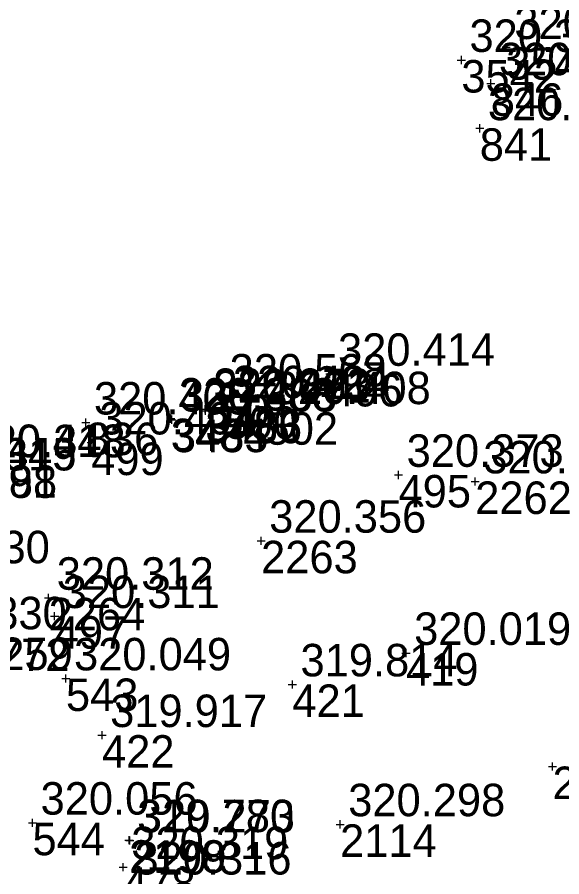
# Model space of a CAD drawing. Extents: x -829398 to -819400, y -1074439 to -1067977.
# Drawn here: x -821681.9 to -821661.78, y -1070299.73 to -1070267.97 of the extents above; entities that cross this region are included whole.
import ezdxf

# ---------------------------------------------------------------- set-up
doc = ezdxf.new("R2010")
doc.units = 0
for name, color, linetype in [('Vrstva 60', 7, 'Continuous'), ('Vrstva 61', 7, 'Continuous'), ('Čísla bodů_doměření_2012', 7, 'Continuous')]:
    doc.layers.add(name, color=color, linetype=linetype)

# ---------------------------------------------------------------- blocks, each defined once
blk = doc.blocks.new('BOD')
at = {"layer": 'Čísla bodů_doměření_2012'}
for p, q in [((-0.15, 0), (0.15, 0)), ((0, -0.15), (0, 0.15))]:
    blk.add_line(p, q, dxfattribs=at)

msp = doc.modelspace()

# ---------------------------------------------------------------- block references
at = {"layer": 'Vrstva 60'}
for p in [(-821663.834, -1070269.077), (-821663.834, -1070269.077), (-821663.834, -1070269.077), (-821663.834, -1070269.077), (-821665.493, -1070269.552), (-821665.493, -1070269.552), (-821665.493, -1070269.552), (-821665.493, -1070269.552), (-821664.405, -1070270.414), (-821664.405, -1070270.414), (-821664.405, -1070270.414), (-821664.405, -1070270.414), (-821664.813, -1070272.075), (-821664.813, -1070272.075), (-821664.813, -1070272.075), (-821664.813, -1070272.075), (-821670.348, -1070281.15), (-821670.348, -1070281.15), (-821670.348, -1070281.15), (-821670.348, -1070281.15), (-821674.352, -1070281.913), (-821674.352, -1070281.913), (-821674.352, -1070281.913), (-821674.352, -1070281.913), (-821674.951, -1070282.449), (-821674.951, -1070282.449), (-821674.951, -1070282.449), (-821674.951, -1070282.449), (-821674.944, -1070282.51), (-821674.944, -1070282.51), (-821674.944, -1070282.51), (-821674.944, -1070282.51), (-821674.234, -1070282.348), (-821674.234, -1070282.348), (-821674.234, -1070282.348), (-821674.234, -1070282.348), (-821676.227, -1070282.801), (-821676.227, -1070282.801), (-821676.227, -1070282.801), (-821676.227, -1070282.801), (-821676.186, -1070282.84), (-821676.186, -1070282.84), (-821676.186, -1070282.84), (-821676.186, -1070282.84), (-821672.724, -1070282.565), (-821672.724, -1070282.565), (-821672.724, -1070282.565), (-821672.724, -1070282.565), (-821679.366, -1070282.948), (-821679.366, -1070282.948), (-821679.366, -1070282.948), (-821679.366, -1070282.948), (-821679.166, -1070283.686), (-821679.166, -1070283.686), (-821679.166, -1070283.686), (-821679.166, -1070283.686), (-821667.814, -1070284.882), (-821667.814, -1070284.882), (-821667.814, -1070284.882), (-821667.814, -1070284.882), (-821664.981, -1070285.123), (-821664.981, -1070285.123), (-821664.981, -1070285.123), (-821664.981, -1070285.123), (-821672.891, -1070287.315), (-821672.891, -1070287.315), (-821672.891, -1070287.315), (-821672.891, -1070287.315), (-821680.739, -1070289.423), (-821680.739, -1070289.423), (-821680.739, -1070289.423), (-821680.739, -1070289.423), (-821680.517, -1070290.1), (-821680.517, -1070290.1), (-821680.517, -1070290.1), (-821680.517, -1070290.1), (-821667.537, -1070291.461), (-821667.537, -1070291.461), (-821667.537, -1070291.461), (-821667.537, -1070291.461), (-821680.1, -1070292.402), (-821680.1, -1070292.402), (-821680.1, -1070292.402), (-821680.1, -1070292.402), (-821671.735, -1070292.623), (-821671.735, -1070292.623), (-821671.735, -1070292.623), (-821671.735, -1070292.623), (-821678.767, -1070294.496), (-821678.767, -1070294.496), (-821678.767, -1070294.496), (-821678.767, -1070294.496), (-821662.124, -1070295.656), (-821662.124, -1070295.656), (-821662.124, -1070295.656), (-821662.124, -1070295.656), (-821681.337, -1070297.731), (-821681.337, -1070297.731), (-821681.337, -1070297.731), (-821681.337, -1070297.731), (-821669.972, -1070297.791), (-821669.972, -1070297.791), (-821669.972, -1070297.791), (-821669.972, -1070297.791), (-821677.77, -1070298.377), (-821677.77, -1070298.377), (-821677.77, -1070298.377), (-821677.77, -1070298.377), (-821677.743, -1070298.389), (-821677.743, -1070298.389), (-821677.743, -1070298.389), (-821677.743, -1070298.389), (-821677.985, -1070299.376), (-821677.985, -1070299.376), (-821677.985, -1070299.376), (-821677.985, -1070299.376)]:
    msp.add_blockref('BOD', p, dxfattribs=at)

# ---------------------------------------------------------------- texts
for s, p in [('3541', (-821663.834, -1070270.277)), ('3542', (-821665.493, -1070270.752)), ('846', (-821664.405, -1070271.614)), ('846', (-821664.405, -1070271.614)), ('841', (-821664.813, -1070273.275)), ('841', (-821664.813, -1070273.275)), ('496', (-821670.348, -1070282.35)), ('496', (-821670.348, -1070282.35)), ('501', (-821674.352, -1070283.113)), ('501', (-821674.352, -1070283.113)), ('500', (-821674.234, -1070283.548)), ('500', (-821674.234, -1070283.548)), ('3483', (-821674.951, -1070283.649)), ('3486', (-821674.944, -1070283.71)), ('502', (-821672.724, -1070283.765)), ('502', (-821672.724, -1070283.765)), ('836', (-821679.366, -1070284.148)), ('836', (-821679.366, -1070284.148)), ('3484', (-821676.227, -1070284.001)), ('3485', (-821676.186, -1070284.04)), ('499', (-821679.166, -1070284.886)), ('499', (-821679.166, -1070284.886)), ('3491', (-821684.007, -1070285.719)), ('3488', (-821683.995, -1070285.73)), ('495', (-821667.814, -1070286.082)), ('495', (-821667.814, -1070286.082)), ('2262', (-821664.981, -1070286.323)), ('2263', (-821672.891, -1070288.515)), ('2264', (-821680.739, -1070290.623)), ('497', (-821680.517, -1070291.3)), ('497', (-821680.517, -1070291.3)), ('419', (-821667.537, -1070292.661)), ('419', (-821667.537, -1070292.661)), ('543', (-821680.1, -1070293.602)), ('543', (-821680.1, -1070293.602)), ('421', (-821671.735, -1070293.823)), ('421', (-821671.735, -1070293.823)), ('422', (-821678.767, -1070295.696)), ('422', (-821678.767, -1070295.696)), ('2113', (-821662.124, -1070296.856)), ('544', (-821681.337, -1070298.931)), ('544', (-821681.337, -1070298.931)), ('2114', (-821669.972, -1070298.991)), ('2198', (-821677.77, -1070299.577)), ('2199', (-821677.743, -1070299.589)), ('478', (-821677.985, -1070300.576)), ('478', (-821677.985, -1070300.576))]:
    msp.add_text(s, height=1.2, dxfattribs=at).set_placement(p)
at = {"layer": 'Vrstva 61'}
for s, p in [('320.329', (-821663.534, -1070268.777)), ('320.357', (-821665.193, -1070269.252)), ('320.490', (-821664.105, -1070270.114)), ('320.461', (-821664.513, -1070271.775)), ('320.414', (-821670.048, -1070280.85)), ('320.568', (-821674.052, -1070281.613)), ('320.373', (-821674.651, -1070282.149)), ('320.461', (-821674.644, -1070282.21)), ('320.424', (-821673.934, -1070282.048)), ('320.408', (-821672.424, -1070282.265)), ('320.405', (-821679.066, -1070282.648)), ('320.388', (-821675.927, -1070282.501)), ('320.463', (-821675.886, -1070282.54)), ('320.404', (-821678.866, -1070283.386)), ('320.418', (-821683.707, -1070284.219)), ('320.348', (-821683.695, -1070284.23)), ('320.373', (-821667.514, -1070284.582)), ('320.345', (-821685.512, -1070284.715)), ('320.419', (-821685.51, -1070284.714)), ('320.326', (-821664.681, -1070284.823)), ('320.356', (-821672.591, -1070287.015)), ('320.330', (-821686.495, -1070288.144)), ('320.312', (-821680.439, -1070289.123)), ('320.311', (-821680.217, -1070289.8)), ('320.330', (-821685.87, -1070290.584)), ('320.019', (-821667.237, -1070291.161)), ('319.772', (-821685.77, -1070292.128)), ('320.259', (-821685.647, -1070292.089)), ('320.049', (-821679.8, -1070292.102)), ('319.814', (-821671.435, -1070292.323)), ('319.917', (-821678.467, -1070294.196)), ('320.056', (-821681.037, -1070297.431)), ('320.298', (-821669.672, -1070297.491)), ('319.780', (-821677.47, -1070298.077)), ('320.273', (-821677.443, -1070298.089)), ('320.319', (-821677.685, -1070299.076)), ('320.316', (-821677.568, -1070299.645))]:
    msp.add_text(s, height=1.2, dxfattribs=at).set_placement(p)

doc.saveas('drawing.dxf')
